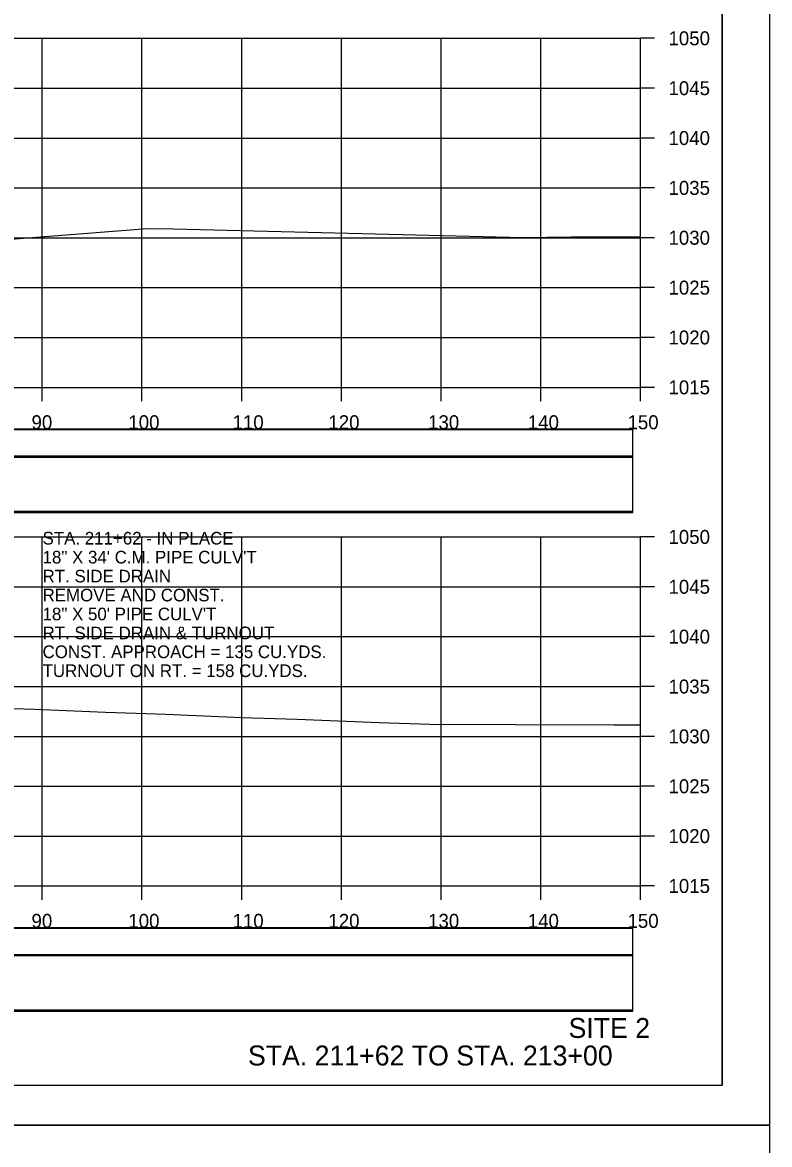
# Model space of a CAD drawing. Extents: x 1370565 to 1374448, y 301010 to 304637.
# Drawn here: x 1373456.8 to 1373531.7, y 302149.7 to 302262.2 of the extents above; entities that cross this region are included whole.
import ezdxf

# ---------------------------------------------------------------- set-up
doc = ezdxf.new("R2010")
doc.units = 0
for name, color, linetype in [('Default', 7, 'Continuous'), ('R_Axis', 7, 'Continuous'), ('R_Axis Annot', 7, 'Continuous'), ('R_Border', 7, 'Continuous'), ('R_Draft', 7, 'Continuous'), ('R_Drive', 7, 'Continuous'), ('R_Exist Surface', 7, 'Continuous'), ('R_Grid', 7, 'Continuous'), ('R_No Plot', 7, 'Continuous'), ('R_Water Annot', 7, 'Continuous')]:
    doc.layers.add(name, color=color, linetype=linetype)

msp = doc.modelspace()

# ---------------------------------------------------------------- linework, layer by layer
at = {"layer": 'Default'}
for points in [[(1373219.61, 302218.69), (1373518.02, 302218.69), (1373518.02, 302221.39), (1373219.61, 302221.39)], [(1373219.61, 302213.11), (1373518.02, 302213.11), (1373518.02, 302218.63), (1373219.61, 302218.63)], [(1373219.61, 302168.69), (1373518.02, 302168.69), (1373518.02, 302171.39), (1373219.61, 302171.39)], [(1373219.61, 302163.11), (1373518.02, 302163.11), (1373518.02, 302168.63), (1373219.61, 302168.63)]]:
    msp.add_lwpolyline(points, close=True, dxfattribs=at)
at = {"layer": 'R_Axis'}
for p, q in [((1373518.81, 302225.65), (1373518.81, 302260.65)), ((1373520.21, 302260.65), (1373518.81, 302260.65)), ((1373520.21, 302255.65), (1373518.81, 302255.65)), ((1373520.21, 302250.65), (1373518.81, 302250.65)), ((1373520.21, 302245.65), (1373518.81, 302245.65)), ((1373520.21, 302240.65), (1373518.81, 302240.65)), ((1373520.21, 302235.65), (1373518.81, 302235.65)), ((1373520.21, 302230.65), (1373518.81, 302230.65)), ((1373218.81, 302225.65), (1373518.81, 302225.65)), ((1373458.81, 302224.25), (1373458.81, 302225.65)), ((1373468.81, 302224.25), (1373468.81, 302225.65)), ((1373478.81, 302224.25), (1373478.81, 302225.65)), ((1373488.81, 302224.25), (1373488.81, 302225.65)), ((1373498.81, 302224.25), (1373498.81, 302225.65)), ((1373508.81, 302224.25), (1373508.81, 302225.65)), ((1373518.81, 302224.25), (1373518.81, 302225.65)), ((1373520.21, 302225.65), (1373518.81, 302225.65)), ((1373518.81, 302175.65), (1373518.81, 302210.65)), ((1373520.21, 302210.65), (1373518.81, 302210.65)), ((1373520.21, 302205.65), (1373518.81, 302205.65)), ((1373520.21, 302200.65), (1373518.81, 302200.65)), ((1373520.21, 302195.65), (1373518.81, 302195.65)), ((1373520.21, 302190.65), (1373518.81, 302190.65)), ((1373520.21, 302185.65), (1373518.81, 302185.65)), ((1373520.21, 302180.65), (1373518.81, 302180.65)), ((1373218.81, 302175.65), (1373518.81, 302175.65)), ((1373458.81, 302174.25), (1373458.81, 302175.65)), ((1373468.81, 302174.25), (1373468.81, 302175.65)), ((1373478.81, 302174.25), (1373478.81, 302175.65)), ((1373488.81, 302174.25), (1373488.81, 302175.65)), ((1373498.81, 302174.25), (1373498.81, 302175.65)), ((1373508.81, 302174.25), (1373508.81, 302175.65)), ((1373518.81, 302174.25), (1373518.81, 302175.65)), ((1373520.21, 302175.65), (1373518.81, 302175.65))]:
    msp.add_line(p, q, dxfattribs=at)
at = {"layer": 'R_Border'}
for q in [(1373526.99, 302361.11), (1373210.81, 302155.65)]:
    msp.add_line((1373526.99, 302155.65), q, dxfattribs=at)
at = {"layer": 'R_Drive'}
for points in [[(1373219.61, 302218.74), (1373518.02, 302218.74), (1373518.02, 302221.45), (1373219.61, 302221.45)], [(1373219.61, 302213.22), (1373518.02, 302213.22), (1373518.02, 302218.74), (1373219.61, 302218.74)], [(1373219.61, 302168.74), (1373518.02, 302168.74), (1373518.02, 302171.45), (1373219.61, 302171.45)], [(1373219.61, 302163.22), (1373518.02, 302163.22), (1373518.02, 302168.74), (1373219.61, 302168.74)]]:
    msp.add_lwpolyline(points, close=True, dxfattribs=at)
at = {"layer": 'R_Exist Surface'}
for points in [[(1373295.14, 302238.4), (1373327.01, 302239.18), (1373340.09, 302239.09), (1373372.13, 302238.88), (1373390.2, 302243.09), (1373401.98, 302245.77), (1373405.32, 302245.88), (1373412.35, 302246.11), (1373415.88, 302246.01), (1373422.68, 302245.85), (1373428.34, 302245.33), (1373430.14, 302245.12), (1373439.9, 302243.13), (1373450.24, 302240.31), (1373455.67, 302240.51), (1373469.33, 302241.58), (1373471.96, 302241.54), (1373507.04, 302240.68), (1373514.25, 302240.78), (1373517.73, 302240.74), (1373518.81, 302240.76)], [(1373282.07, 302188.66), (1373329.14, 302189.69), (1373368.59, 302189.45), (1373372.27, 302189.42), (1373375.1, 302190.04), (1373402, 302195.77), (1373406.6, 302195.94), (1373412.58, 302196.17), (1373417.41, 302196.05), (1373423.06, 302195.93), (1373430.08, 302195.24), (1373444.96, 302193.85), (1373451.62, 302193.58), (1373458.06, 302193.37), (1373465.15, 302193.08), (1373471.19, 302192.88), (1373478.8, 302192.56), (1373484.38, 302192.38), (1373492.61, 302192.03), (1373497.64, 302191.87), (1373506.22, 302191.85), (1373516.17, 302191.8), (1373518.81, 302191.8)]]:
    msp.add_lwpolyline(points, dxfattribs=at)
at = {"layer": 'R_Grid'}
for p, q in [((1373218.81, 302260.65), (1373518.81, 302260.65)), ((1373458.81, 302225.65), (1373458.81, 302260.65)), ((1373468.81, 302225.65), (1373468.81, 302260.65)), ((1373478.81, 302225.65), (1373478.81, 302260.65)), ((1373488.81, 302225.65), (1373488.81, 302260.65)), ((1373498.81, 302225.65), (1373498.81, 302260.65)), ((1373508.81, 302225.65), (1373508.81, 302260.65)), ((1373518.81, 302225.65), (1373518.81, 302260.65)), ((1373218.81, 302255.65), (1373518.81, 302255.65)), ((1373218.81, 302250.65), (1373518.81, 302250.65)), ((1373218.81, 302245.65), (1373518.81, 302245.65)), ((1373218.81, 302240.65), (1373518.81, 302240.65)), ((1373218.81, 302235.65), (1373518.81, 302235.65)), ((1373218.81, 302230.65), (1373518.81, 302230.65)), ((1373218.81, 302225.65), (1373518.81, 302225.65)), ((1373218.81, 302210.65), (1373518.81, 302210.65)), ((1373458.81, 302175.65), (1373458.81, 302210.65)), ((1373468.81, 302175.65), (1373468.81, 302210.65)), ((1373478.81, 302175.65), (1373478.81, 302210.65)), ((1373488.81, 302175.65), (1373488.81, 302210.65)), ((1373498.81, 302175.65), (1373498.81, 302210.65)), ((1373508.81, 302175.65), (1373508.81, 302210.65)), ((1373518.81, 302175.65), (1373518.81, 302210.65)), ((1373218.81, 302205.65), (1373518.81, 302205.65)), ((1373218.81, 302200.65), (1373518.81, 302200.65)), ((1373218.81, 302195.65), (1373518.81, 302195.65)), ((1373218.81, 302190.65), (1373518.81, 302190.65)), ((1373218.81, 302185.65), (1373518.81, 302185.65)), ((1373218.81, 302180.65), (1373518.81, 302180.65)), ((1373218.81, 302175.65), (1373518.81, 302175.65))]:
    msp.add_line(p, q, dxfattribs=at)
at = {"layer": 'R_No Plot'}
msp.add_line((1373198.41, 302151.67), (1373531.75, 302151.67), dxfattribs=at)
msp.add_line((1373198.41, 302151.67), (1373531.75, 302151.67), dxfattribs=at)
for points in [[(1373198.41, 302365), (1373531.75, 302365), (1373531.75, 302151.67), (1373198.41, 302151.67)], [(1373444.73, 302361.11), (1373464.35, 302361.11), (1373464.35, 302351.23), (1373480.47, 302351.23), (1373503.67, 302351.23), (1373503.67, 302326.9), (1373526.99, 302326.9), (1373526.99, 302155.65), (1373210.81, 302155.65), (1373210.81, 302361.11)], [(1373198.41, 302151.67), (1373531.75, 302151.67), (1373531.75, 301938.33), (1373198.41, 301938.33)]]:
    msp.add_lwpolyline(points, close=True, dxfattribs=at)

# ---------------------------------------------------------------- texts
at = {"layer": 'R_Axis Annot'}
for s, p in [('1050', (1373521.61, 302259.95)), ('1045', (1373521.61, 302254.95)), ('1040', (1373521.61, 302249.95)), ('1035', (1373521.61, 302244.95)), ('1030', (1373521.61, 302239.95)), ('1025', (1373521.61, 302234.95)), ('1020', (1373521.61, 302229.95)), ('1015', (1373521.61, 302224.95)), ('90', (1373457.73, 302221.45)), ('100', (1373467.44, 302221.45)), ('110', (1373477.89, 302221.45)), ('120', (1373487.5, 302221.45)), ('130', (1373497.5, 302221.45)), ('140', (1373507.5, 302221.45)), ('150', (1373517.5, 302221.45)), ('1050', (1373521.61, 302209.95)), ('1045', (1373521.61, 302204.95)), ('1040', (1373521.61, 302199.95)), ('1035', (1373521.61, 302194.95)), ('1030', (1373521.61, 302189.95)), ('1025', (1373521.61, 302184.95)), ('1020', (1373521.61, 302179.95)), ('1015', (1373521.61, 302174.95)), ('90', (1373457.73, 302171.45)), ('100', (1373467.44, 302171.45)), ('110', (1373477.89, 302171.45)), ('120', (1373487.5, 302171.45)), ('130', (1373497.5, 302171.45)), ('140', (1373507.5, 302171.45)), ('150', (1373517.5, 302171.45))]:
    msp.add_text(s, height=1.4, dxfattribs=at).set_placement(p)
at = {"layer": 'R_Draft'}
for s, p in [('SITE 2', (1373511.59, 302160.41)), ('STA. 211+62 TO STA. 213+00', (1373479.44, 302157.65))]:
    msp.add_text(s, height=2, dxfattribs=at).set_placement(p)
at = {"layer": 'R_Water Annot'}
for s, p in [('STA. 211+62 - IN PLACE', (1373458.84, 302209.89)), ('18" X 34\' C.M. PIPE CULV\'T', (1373458.84, 302207.99)), ('RT. SIDE DRAIN', (1373458.84, 302206.09)), ('REMOVE AND CONST.', (1373458.84, 302204.19)), ('18" X 50\' PIPE CULV\'T', (1373458.84, 302202.29)), ('RT. SIDE DRAIN & TURNOUT', (1373458.84, 302200.39)), ('CONST. APPROACH = 135 CU.YDS.', (1373458.84, 302198.5)), ('TURNOUT ON RT. = 158 CU.YDS.', (1373458.84, 302196.6))]:
    msp.add_text(s, height=1.2661, dxfattribs=at).set_placement(p)

doc.saveas('drawing.dxf')
